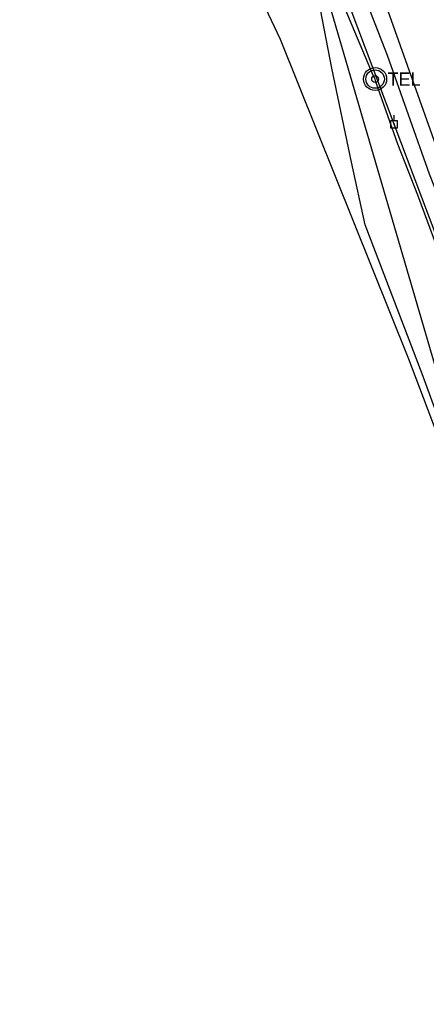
# Model space of a CAD drawing. Extents: x 596028 to 606371, y 330010 to 403088.
# Drawn here: x 601949 to 602161, y 353913 to 354429 of the extents above; entities that cross this region are included whole.
import ezdxf

# ---------------------------------------------------------------- set-up
doc = ezdxf.new("R2010")
doc.units = 0
for name, color, linetype in [('E_FTMS_Conduit', 7, 'Continuous'), ('E_UTL_EPowerPole', 7, 'Continuous'), ('E_UTL_FO_UG_QWEST', 7, 'Continuous'), ('E_UTL_G_UG', 7, 'Continuous'), ('E_UTL_Overhead', 7, 'Continuous'), ('E_UTL_SAN_UG', 7, 'Continuous'), ('E_UTL_T_MH', 7, 'Continuous'), ('E_UTL_T_UG', 7, 'Continuous')]:
    doc.layers.add(name, color=color, linetype=linetype)

msp = doc.modelspace()

# ---------------------------------------------------------------- linework, layer by layer
at = {"layer": 'E_FTMS_Conduit'}
msp.add_lwpolyline([(602351.42, 353873.57), (602322.54, 353957.36), (602293.02, 354034.05), (602262.08, 354114.29), (602230.08, 354192.55), (602200.4, 354271.32), (602170.28, 354351.31), (602140.88, 354433.86), (602112.62, 354515.81), (602085, 354598.61), (602067.34, 354669.21), (602066.29, 354688.62), (602064.39, 354757.76), (602058.11, 354796.13), (602053.67, 354827.96), (602039.53, 354885.64), (602027.81, 354941.56), (602014.68, 354998.28)], dxfattribs=at)
at = {"layer": 'E_UTL_EPowerPole'}
for points in [[(602145.85, 354376.74), (602142.16, 354376.74)], [(602142.16, 354376.74), (602142.16, 354373.05)], [(602144.27, 354374.9), (602144.27, 354374.95), (602144.26, 354374.99), (602144.23, 354375.03), (602144.21, 354375.06), (602144.17, 354375.09), (602144.13, 354375.12), (602144.09, 354375.13), (602144.05, 354375.14), (602144, 354375.14), (602143.96, 354375.13), (602143.91, 354375.11), (602143.88, 354375.08), (602143.85, 354375.05), (602143.82, 354375.01), (602143.8, 354374.97), (602143.8, 354374.92), (602143.8, 354374.88), (602143.8, 354374.83), (602143.82, 354374.79), (602143.85, 354374.75), (602143.88, 354374.72), (602143.91, 354374.69), (602143.96, 354374.67), (602144, 354374.66), (602144.05, 354374.66), (602144.09, 354374.67), (602144.13, 354374.68), (602144.17, 354374.71), (602144.21, 354374.74), (602144.23, 354374.77), (602144.26, 354374.81), (602144.27, 354374.85), (602144.27, 354374.9)], [(602144, 354376.74), (602144, 354379.65)], [(602145.85, 354373.05), (602145.85, 354376.74)], [(602142.16, 354373.05), (602145.85, 354373.05)]]:
    msp.add_lwpolyline(points, dxfattribs=at)
at = {"layer": 'E_UTL_FO_UG_QWEST'}
msp.add_lwpolyline([(602351.85, 353846.05), (602319.93, 353934.36), (602282.62, 354028.66), (602263.22, 354084.13), (602230.09, 354165.45), (602187.47, 354285.66), (602162.47, 354348.95), (602140.63, 354410.73), (602113.69, 354479.95), (602092.7, 354536.66), (602047.81, 354651.5), (602007.05, 354768.05), (601964.2, 354880.99), (601937.01, 354962.87)], dxfattribs=at)
at = {"layer": 'E_UTL_G_UG'}
for points in [[(602084.88, 354419.03), (602050.79, 354491.49), (601978, 354610.16), (601921.16, 354689.22), (601864.82, 354766.45), (601805.94, 354849.01), (601742.46, 354936.76), (601698.09, 354996.25), (601671.25, 355033.27), (601606.99, 355120.49), (601573.46, 355165.54), (601553.19, 355205.28), (601531.03, 355252.86), (601511.69, 355319.31), (601500.48, 355391.06), (601496.69, 355449.14), (601496.48, 355468.72), (601496.1, 355476.1), (601498.67, 355488.82)], [(602317.34, 353906.33), (602299.51, 353921.31), (602276.11, 353938.2), (602259.37, 353980.94), (602242.57, 354023.5), (602228.81, 354058.82), (602211.65, 354103.59), (602191.45, 354156.33), (602174.07, 354202.81), (602158.52, 354244.95), (602129.02, 354322.57), (602121.82, 354355.1), (602111.65, 354404.16), (602102.92, 354449.27)], [(602381.42, 353627.49), (602307.53, 353835.96), (602266.02, 353950.82), (602151.72, 354252.5), (602084.88, 354419.03)]]:
    msp.add_lwpolyline(points, dxfattribs=at)
at = {"layer": 'E_UTL_Overhead'}
msp.add_lwpolyline([(602786.89, 352671.3), (602719.9, 352862.04), (602644.85, 353058), (602574.25, 353244.39), (602502.81, 353432.28), (602428.67, 353624.2), (602360.66, 353804.33), (602303.82, 353952.18), (602250.37, 354092.88), (602197.72, 354232.78), (602144.03, 354374.9), (602091.31, 354515.03), (602040.95, 354648.65), (601976.43, 354817.48), (601911.13, 354985.41), (601846.94, 355153.54), (601811.73, 355320.66), (601775.11, 355493.17)], dxfattribs=at)
at = {"layer": 'E_UTL_SAN_UG'}
msp.add_line((602179.11, 354201.75), (602104.27, 354458.38), dxfattribs=at)
at = {"layer": 'E_UTL_T_MH'}
for radius in [6, 4.8, 1.8]:
    msp.add_circle((602134.13, 354398.48), radius, dxfattribs=at)
at = {"layer": 'E_UTL_T_UG'}
msp.add_lwpolyline([(602277.12, 354024.84), (602275.9, 354025.79), (602271.19, 354034.04), (602257.11, 354069.18), (602238.52, 354119.88), (602218.97, 354170.73), (602195.54, 354232.96), (602177.81, 354279.84), (602156.27, 354337.93), (602146, 354364.5), (602134.55, 354396.96), (602134.13, 354398.48), (602133.37, 354399.92), (602133.32, 354399.98), (602108.76, 354458.26), (602099.6, 354477.68), (602077.72, 354518.75), (602048.44, 354569.23), (602021.09, 354609.67), (601988.11, 354655.51), (601961.83, 354689.67), (601934.23, 354725.47)], dxfattribs=at)

# ---------------------------------------------------------------- texts
at = {"layer": 'E_UTL_T_MH'}
msp.add_text('TEL', height=6.998, dxfattribs=at).set_placement((602140.61, 354394.95))

doc.saveas('drawing.dxf')
